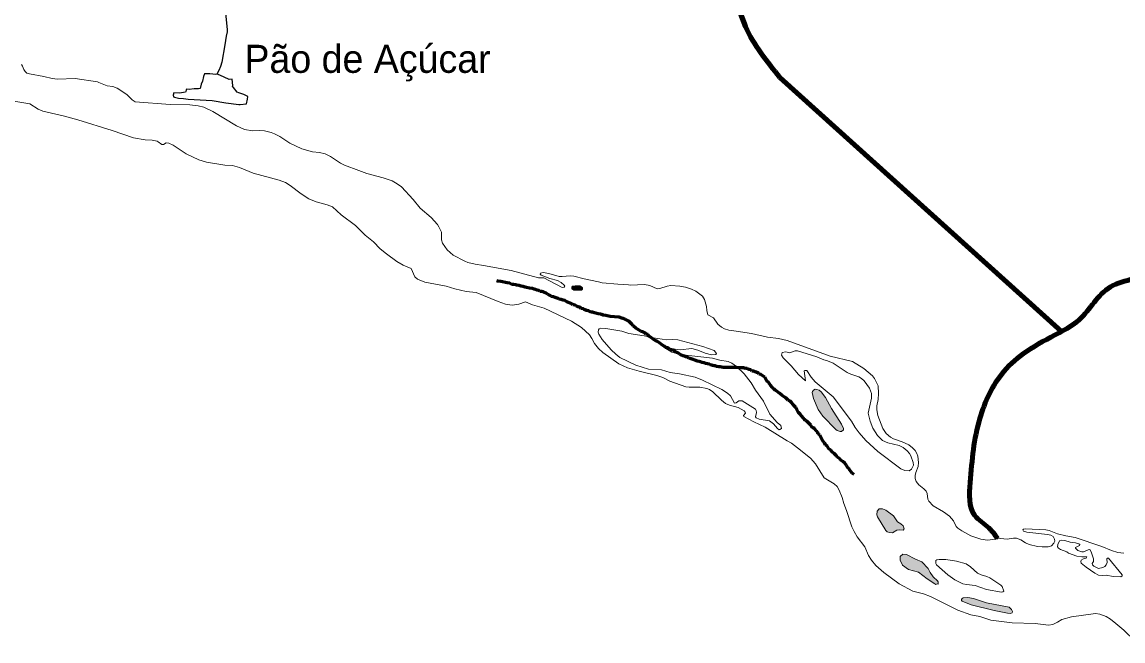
# Model space of a CAD drawing. Extents: x 553962 to 842807, y 8883888 to 9032388.
# Drawn here: x 668185 to 687800, y 8912173 to 8923199 of the extents above; entities that cross this region are included whole.
import ezdxf

# ---------------------------------------------------------------- set-up
doc = ezdxf.new("R2010")
doc.units = 0
doc.header["$LTSCALE"] = 150
doc.linetypes.add('LONG_DASH_SHORT_DASH', pattern=[9.9, 6, -1.2, 1.5, -1.2])
for name, color, linetype, lineweight in [('12', 7, 'Continuous', 25), ('21', 7, 'Continuous', 25), ('25', 7, 'Continuous', 13), ('7', 7, 'LONG_DASH_SHORT_DASH', 60), ('9', 7, 'Continuous', 90)]:
    doc.layers.add(name, color=color, linetype=linetype, lineweight=lineweight)
doc.layers.add('41', color=7, linetype='Continuous')

msp = doc.modelspace()

# ---------------------------------------------------------------- hatches: boundary and pattern name
at = {"layer": '25'}
for points in [[(678121.8, 8918499.9), (678099.7, 8918499.9), (678072.1, 8918499.9), (678038.9, 8918499.9), (677994.7, 8918494.3), (677978.1, 8918477.8), (677983.7, 8918444.6), (678016.8, 8918422.5), (678066.5, 8918422.5), (678116.3, 8918422.5), (678155, 8918422.5), (678171.5, 8918439.1), (678171.5, 8918466.7), (678155, 8918483.3)], [(682604.9, 8916312), (682500, 8916511.3), (682424.9, 8916610.1), (682387.8, 8916643), (682346.5, 8916655.7), (682313.7, 8916655.9), (682284.1, 8916639.2), (682267.8, 8916618.9), (682264.6, 8916598.1), (682286.2, 8916495.1), (682370.8, 8916295.4), (682452, 8916180.6), (682682.3, 8915939.4), (682710.5, 8915920.7), (682762.8, 8915903.1), (682787.5, 8915903.3), (682820.9, 8915934.7), (682822.2, 8915960.7), (682782.3, 8916035.7)], [(683709.3, 8914405), (683574.2, 8914502), (683516.6, 8914528.7), (683457.4, 8914527.2), (683418.7, 8914483.7), (683414.6, 8914420.9), (683429.2, 8914383.2), (683574.4, 8914143.4), (683597.8, 8914119.4), (683640.1, 8914102.8), (683692.2, 8914096.8), (683770.1, 8914144), (683819.7, 8914152.4), (683882.6, 8914149.6), (683901.7, 8914170.6), (683886.4, 8914221.5), (683842.4, 8914260.9), (683781.1, 8914292.7)], [(684216.8, 8913584.3), (684103.4, 8913631), (683942.8, 8913711.1), (683879, 8913719.3), (683833.1, 8913679.4), (683832.7, 8913611.9), (683872.8, 8913524.7), (683976.9, 8913444.7), (684155.5, 8913399.4), (684309.6, 8913279.2), (684446.1, 8913188.8), (684467.9, 8913181.4), (684490.8, 8913190.7), (684508, 8913183.8), (684504.9, 8913225.4), (684495.5, 8913246.4), (684419.5, 8913316.4), (684367.1, 8913390.6), (684326.4, 8913465.8)], [(685774, 8912773.5), (685370.1, 8912853.6), (685134.1, 8912927), (685036.5, 8912944.5), (684953.6, 8912941.7), (684933.5, 8912932.2), (684922.6, 8912912.7), (684923.1, 8912894.9), (684932.9, 8912881.6), (685095.4, 8912818.3), (685504, 8912714.1), (685740.3, 8912666.2), (685795.8, 8912662.8), (685827.4, 8912675.2), (685832.7, 8912696.2), (685816.4, 8912732)]]:
    msp.add_hatch(color=256, dxfattribs=at).paths.add_polyline_path(points)

# ---------------------------------------------------------------- linework, layer by layer
at = {"layer": '12'}
for points in [[(672095.5, 8924466.4), (672118.8, 8924306.3), (672118.5, 8924278.5), (672104, 8924223.3), (672070.6, 8924145.4), (672047.1, 8924105), (671951.4, 8923978.3), (671897.8, 8923887.3), (671849.3, 8923755.3), (671827.1, 8923657.7), (671813, 8923357.8), (671840.2, 8923069), (671838.2, 8923027.3), (671822.3, 8922948), (671796.6, 8922795.7)], [(671796.6, 8922795.7), (671743.5, 8922481.6), (671721, 8922405.8), (671692.6, 8922335.7), (671657.6, 8922270.9)]]:
    msp.add_lwpolyline(points, dxfattribs=at)
at = {"layer": '21'}
msp.add_lwpolyline([(672070.8, 8921729.3), (672183.6, 8921744.1), (672204.3, 8921823.7), (672205.8, 8921869.8), (672137.9, 8921906.6), (672045.5, 8921936.8), (672015.8, 8921950.8), (671951.1, 8922034), (671936.7, 8922041.8), (671940.3, 8922071), (671928.8, 8922182.7), (671874.6, 8922176.6), (671712.4, 8922251.7), (671659.2, 8922270.3), (671636.6, 8922261.5), (671534.1, 8922275.4), (671438.6, 8922277.6), (671419.5, 8922227.5), (671398.3, 8922143), (671378.3, 8922092.9), (671356.9, 8922015.4), (671328.1, 8922006.3), (671250.4, 8922007.9), (671162.4, 8921997.4), (671116.6, 8922002), (671109.5, 8921989.5), (671105, 8921961.4), (671096.8, 8921948), (670990.1, 8921931.4), (670891.9, 8921937.6), (670878.8, 8921896.3), (670882.6, 8921866.1), (670900, 8921857.8), (670970.5, 8921845.4), (671059.8, 8921839.3), (671147.8, 8921823.2), (671572.8, 8921799.1), (671817.6, 8921756.7), (672050.9, 8921730.4)], close=True, dxfattribs=at)
at = {"layer": '25'}
for points in [[(668175.3, 8922440.9), (668193.4, 8922414.2), (668215.8, 8922353.1), (668240.8, 8922316.8), (668270.3, 8922290.6), (668317.3, 8922273.5), (668576.3, 8922231.4), (668724.7, 8922190.8), (668817.5, 8922180.4), (669130.5, 8922192.7), (669530, 8922132.2)], [(670613, 8921062.4), (670594.6, 8921075.1), (670505.7, 8921092.1), (670378.9, 8921097.7), (670172.5, 8921136.1), (669790.2, 8921268), (669181.6, 8921455.5), (668940.4, 8921522.2), (668553.3, 8921609.1), (668470.6, 8921646), (668322.8, 8921739.3), (667855.1, 8921816.8), (666980.9, 8921915.9), (665565.9, 8922078.1), (665402.5, 8922087.8), (665227.8, 8922071.5), (665027.5, 8922015.6), (664640.9, 8921845.5), (664531.1, 8921815.4)], [(669530, 8922132.2), (669551.5, 8922120.6), (669703.5, 8922065.4), (669805.2, 8922048.5), (669880.3, 8922022.2), (670051.3, 8921908.8), (670147.5, 8921810.8), (670198.9, 8921779.1), (670825.1, 8921729), (671173.4, 8921726.6), (671321.6, 8921707.8), (671424.1, 8921682), (671582.7, 8921606.9), (672004.6, 8921350.8), (672150.9, 8921284.8), (672299, 8921260.5), (672419, 8921266.9), (672503.5, 8921262.1), (672626.2, 8921231.8), (672681.9, 8921209.8), (672776.3, 8921157.4), (672954.4, 8921040.4), (673169, 8920938.3), (673363.4, 8920887.3), (673485, 8920874.1), (673583.2, 8920848.3), (673683.5, 8920804.3), (673860.5, 8920685.6), (673931.7, 8920649.3), (674185.8, 8920553)], [(674298.5, 8919404.1), (674291.8, 8919409.6), (674126, 8919575.4), (673873, 8919765.1), (673715.5, 8919905.3), (673623, 8919941.7), (673428.6, 8919993.5), (673296.8, 8920049), (673159.2, 8920137.6), (672965, 8920287.3), (672880.8, 8920337.6), (672764.4, 8920379.9), (672301.8, 8920503.9), (672059.4, 8920609.5), (671934.4, 8920643.4), (671799.8, 8920650.2), (671472.2, 8920703.7), (671336.9, 8920745), (671109.4, 8920850.7), (670878.6, 8921005.6), (670802.7, 8921042.5), (670751.6, 8921047.3), (670704.9, 8921020.2), (670678.6, 8921017.5), (670613, 8921062.4)], [(674185.8, 8920553), (674331.2, 8920497.9), (674621.4, 8920420.9), (674779.7, 8920369.3), (674871.4, 8920317.9), (674944.3, 8920262), (675153.1, 8920035), (675278.2, 8919884.7), (675471.8, 8919715.9), (675585, 8919594.2), (675613.6, 8919553.2), (675656.7, 8919458.2), (675661.4, 8919317.4), (675675.3, 8919257.8), (675757.5, 8919139.9), (675867.5, 8919047.4), (676076.8, 8918937.9), (676128.1, 8918918.2), (676257.4, 8918887.3), (676406.6, 8918860.2)], [(681818.1, 8915736.8), (681425.2, 8915979.8), (681222.6, 8916074.7), (681046.9, 8916174.6), (681037.6, 8916191.5), (681077.1, 8916231.5), (681069.9, 8916251.6), (681048.6, 8916272.8), (680945.8, 8916329.8), (680790.6, 8916373.3), (680721.3, 8916405.2), (680645.7, 8916462.9), (680494.3, 8916609.8), (680432, 8916649.9), (680383.3, 8916669.5), (680263.9, 8916694.5), (680070.5, 8916694.2), (680014.4, 8916702), (679728.1, 8916803.7), (679599.7, 8916864.4), (679494.1, 8916904.4), (679183.1, 8916978), (678970.2, 8917037.8), (678820.7, 8917111.4), (678532.7, 8917311.3), (678456, 8917383.8), (678383.1, 8917469.9), (678338.7, 8917561.6), (678294.1, 8917624), (678150.8, 8917757.7), (677973.1, 8917871.9), (677487.9, 8918104.1), (677281.9, 8918159.9), (677153.7, 8918215.1), (677037.8, 8918171.3), (676918, 8918157), (676801.9, 8918174.5), (676667.5, 8918220.7), (676277.6, 8918381.7), (676099, 8918399.2), (675895.4, 8918446.5), (675739.5, 8918492.1), (675362.3, 8918567.1), (675228.4, 8918616), (675184.7, 8918661.3), (675115.9, 8918805.8), (674978.6, 8918869.4), (674860.2, 8918934.9), (674677.5, 8919067.2), (674567.5, 8919159.4), (674447.6, 8919281.5), (674298.5, 8919404.1)], [(676406.6, 8918860.2), (676902.1, 8918770.1), (677144.9, 8918707)], [(677144.9, 8918707), (677387.7, 8918643.9), (677479.7, 8918643.7), (677807.2, 8918472.7), (677846.8, 8918474.7), (677858.5, 8918492.6), (677847.1, 8918512.3), (677791.3, 8918560.8), (677728, 8918593.3), (677591, 8918627.5), (677431.5, 8918690.2), (677417.9, 8918704.6), (677419.8, 8918723.9), (677467.7, 8918734.3), (677573, 8918719.1), (677754.5, 8918668.8), (677809.8, 8918666), (677950.6, 8918679.4), (678015.6, 8918673.9), (678201.6, 8918623.4), (678458.3, 8918568.7)], [(678458.3, 8918568.7), (678523.8, 8918554.7), (678798.8, 8918527.6), (678989.1, 8918516.6)], [(678989.1, 8918516.6), (679028.7, 8918514.3), (679274.2, 8918524.4), (679370.3, 8918504.3), (679498.9, 8918447.1), (679546, 8918450), (679679.3, 8918495.6), (679746.3, 8918505.8), (679902.1, 8918494.5), (680007.6, 8918474.6), (680113.5, 8918440.7), (680189.9, 8918405.5), (680305.8, 8918315.1), (680343.3, 8918257.1), (680379.9, 8918133), (680383.4, 8918063), (680402.5, 8917983.4), (680502.8, 8917929.2), (680579.7, 8917817.8), (680646.8, 8917765.9), (680703.4, 8917735.4), (680777.3, 8917710.3), (680908.5, 8917690.3)], [(680908.5, 8917690.3), (681178.8, 8917648.9), (681178.8, 8917648.9), (681466.4, 8917586.3), (681660.9, 8917561), (681819.1, 8917524), (682585, 8917249.1), (682980.6, 8917149.2), (683185, 8917028.5), (683336.3, 8916896.5), (683373.2, 8916850.2), (683438.1, 8916716.7), (683446.5, 8916578.6), (683436.2, 8916473.2), (683412.3, 8916362.4), (683413.5, 8916288.2), (683432.7, 8916191.5), (683521.7, 8915959.8), (683583.7, 8915866.4), (683658.1, 8915805.7), (683712.5, 8915774.1), (683868, 8915721.3), (683982.8, 8915668.3), (684052.7, 8915615.1), (684096.7, 8915566.3), (684127.5, 8915511.8), (684143.1, 8915466.3), (684159.4, 8915351.3), (684151.8, 8915280.7), (684110.2, 8915174.9), (684097.4, 8915119.6), (684096.5, 8915064.6), (684118.2, 8915014.1), (684161.6, 8914954.8), (684253, 8914886), (684293.4, 8914843.8), (684308.7, 8914798.6), (684321.4, 8914701.7), (684339.5, 8914660.7), (684417.2, 8914578.7), (684602, 8914472.5), (684706.8, 8914393.8), (684779.7, 8914311.4), (684828.5, 8914210.6), (684857.8, 8914180.7), (684926.8, 8914132.4), (685086.6, 8914045.6), (685266, 8913984.7), (685385.2, 8913971.2), (685618.2, 8913999), (685737.3, 8913986.7), (685851.2, 8914003.1), (685905.5, 8914002.4), (685982.6, 8913974.4), (686061.4, 8913923.8), (686127.1, 8913893.3), (686275.3, 8913854.7), (686360.8, 8913847.2), (686468.9, 8913849.9), (686529, 8913869.3), (686569.5, 8913916.1), (686584, 8913950.7), (686580.3, 8913987.9), (686555.9, 8914031.7), (686515.6, 8914058.2), (686455.7, 8914071.3), (686086.4, 8914109.2), (686030, 8914128.5), (686014.9, 8914150.2), (686030.2, 8914166.6), (686061.2, 8914172.7), (686426.8, 8914155.2), (686487.4, 8914141.3), (686636.2, 8914082.7), (686780.2, 8914045.5), (686947.2, 8914014.8), (687423.4, 8913857.4), (687593.3, 8913785.8), (687709.9, 8913748.1), (687815.5, 8913739.4)], [(682000.3, 8915611.7), (681893.5, 8915696.4), (681818.1, 8915736.8)], [(685250.1, 8912609.3), (685090.4, 8912640.1), (684860.6, 8912720), (684371.1, 8912965.5), (684243.4, 8913011.5), (684056.1, 8913062), (683813.3, 8913188.5), (683538.3, 8913393.8), (683397.8, 8913518.5), (683317.8, 8913609.8), (683267.2, 8913698.5), (683200.5, 8913852), (683066.1, 8914030.6), (683008, 8914123.3), (682972.2, 8914204.3), (682876.7, 8914499.8), (682824.4, 8914623.4), (682796, 8914726.4), (682745.7, 8914861.4), (682705.5, 8914922.4), (682654, 8914970.7), (682479.2, 8915081.6), (682322.4, 8915329.9), (682232.1, 8915427.7), (682000.3, 8915611.7)], [(687672.6, 8912486.6), (687578.1, 8912564.2), (687503.2, 8912608.6), (687390.3, 8912648.4), (687308, 8912659.7), (686885.5, 8912605), (686710.6, 8912557.1), (686635.4, 8912508.5), (686551.6, 8912466.9), (686470.3, 8912454.8), (686234, 8912481.7), (685823.7, 8912494.5), (685446.3, 8912545), (685250.1, 8912609.3)], [(688008.3, 8912172.8), (687817.2, 8912367.8), (687672.6, 8912486.6)]]:
    msp.add_lwpolyline(points, dxfattribs=at)
for points in [[(678121.8, 8918499.9), (678099.7, 8918499.9), (678072.1, 8918499.9), (678038.9, 8918499.9), (677994.7, 8918494.3), (677978.1, 8918477.8), (677983.7, 8918444.6), (678016.8, 8918422.5), (678066.5, 8918422.5), (678116.3, 8918422.5), (678155, 8918422.5), (678171.5, 8918439.1), (678171.5, 8918466.7), (678155, 8918483.3)], [(681051.6, 8916931.9), (680917.2, 8917059.9), (680829.5, 8917121.2), (680764.3, 8917152.8), (680618.1, 8917176), (680486.7, 8917212.2), (679908, 8917275.5), (679762, 8917317), (679635.4, 8917396.8), (679910.2, 8917356.6), (680118, 8917385), (680224.5, 8917353.5), (680354.4, 8917300.2), (680468.1, 8917272.3), (680544.4, 8917273.7), (680558.6, 8917291.6), (680515, 8917345.8), (680314, 8917417.1), (679871.3, 8917537.1), (679776.1, 8917543.1), (679665.5, 8917539.2), (679433.9, 8917573.7), (679267.9, 8917609.1), (678996.5, 8917647.8), (678870.4, 8917690.1), (678589.1, 8917741.1), (678498, 8917744.3), (678469.7, 8917732.7), (678455.1, 8917717), (678451.8, 8917673.4), (678458.9, 8917639.2), (678523.3, 8917543), (678679.2, 8917360), (678761.9, 8917279.4), (678835.3, 8917221.6), (679118.2, 8917086.7), (679346.3, 8917013.9), (679576.6, 8917001.6), (679730.2, 8916958.4), (679899.8, 8916930.5), (680176.7, 8916871.1), (680311.5, 8916821.6), (680651, 8916653.5), (680752.3, 8916589.8), (680805.3, 8916538.2), (680876.6, 8916411.5), (680909.3, 8916413.3), (680957.8, 8916448.8), (681016.5, 8916451.2), (681252.3, 8916299.6), (681267.3, 8916278.3), (681272.5, 8916243.6), (681254.2, 8916164.9), (681262.6, 8916146.7), (681320.4, 8916124.1), (681503.1, 8916094), (681572.9, 8916043.7), (681643.2, 8915956.4), (681671.9, 8915935.7), (681689.5, 8915938.5), (681714.4, 8915957.7), (681702.9, 8916012.5), (681637.7, 8916065.1), (681506.7, 8916216.1), (681398.2, 8916446.9), (681252.7, 8916642.9), (681172.9, 8916771.4)], [(683098.8, 8915878.5), (683218, 8915745.7), (683431.3, 8915549.3), (683842.3, 8915241.8), (683914.8, 8915211.4), (683988.1, 8915206.1), (684032.5, 8915231.8), (684070.1, 8915304), (684063.1, 8915352.3), (684022, 8915472.5), (683998.8, 8915515.4), (683957.9, 8915563.1), (683881.6, 8915617.7), (683813.4, 8915653.2), (683609.3, 8915703.3), (683514, 8915743.9), (683424.3, 8915831.4), (683340.7, 8915966.9), (683294.1, 8916091.3), (683261.6, 8916230.6), (683318.9, 8916497.7), (683318.9, 8916580.9), (683285.7, 8916678.7), (683188.7, 8916805.8), (683140.2, 8916850.4), (683094.9, 8916876.6), (682950.1, 8916924.1), (682886.8, 8916955.4), (682635, 8917119.5), (682537.5, 8917164.5), (682468.1, 8917183.6), (682346, 8917233.6), (681999.5, 8917342.7), (681956.9, 8917341.8), (681867.4, 8917308.4), (681794.8, 8917322), (681728.3, 8917312.8), (681716.4, 8917267.4), (681747.4, 8917215.7), (681890.3, 8917076.4), (682019, 8916922.4), (682142.9, 8916807.4), (682119.7, 8916983.6), (682130.7, 8916993.2), (682166.1, 8916989.6), (682243.8, 8916875.1), (682318.3, 8916790), (682638.3, 8916523.7), (682962.6, 8916089.6), (683031.4, 8915973.4)], [(682604.9, 8916312), (682500, 8916511.3), (682424.9, 8916610.1), (682387.8, 8916643), (682346.5, 8916655.7), (682313.7, 8916655.9), (682284.1, 8916639.2), (682267.8, 8916618.9), (682264.6, 8916598.1), (682286.2, 8916495.1), (682370.8, 8916295.4), (682452, 8916180.6), (682682.3, 8915939.4), (682710.5, 8915920.7), (682762.8, 8915903.1), (682787.5, 8915903.3), (682820.9, 8915934.7), (682822.2, 8915960.7), (682782.3, 8916035.7)], [(683709.3, 8914405), (683574.2, 8914502), (683516.6, 8914528.7), (683457.4, 8914527.2), (683418.7, 8914483.7), (683414.6, 8914420.9), (683429.2, 8914383.2), (683574.4, 8914143.4), (683597.8, 8914119.4), (683640.1, 8914102.8), (683692.2, 8914096.8), (683770.1, 8914144), (683819.7, 8914152.4), (683882.6, 8914149.6), (683901.7, 8914170.6), (683886.4, 8914221.5), (683842.4, 8914260.9), (683781.1, 8914292.7)], [(687443.6, 8913483.5), (687364, 8913464.8), (687283.6, 8913503.6), (687258.7, 8913529), (687252.7, 8913550.6), (687273.9, 8913589.9), (687272.9, 8913637.4), (687235.5, 8913761.4), (687210.7, 8913801), (687180, 8913797.9), (687098.6, 8913762.6), (687068.1, 8913761.9), (686997.5, 8913784.1), (686951.9, 8913823.7), (686956.9, 8913835.2), (687027.3, 8913874.8), (687032.2, 8913893.1), (687016.5, 8913905.2), (686955, 8913923.2), (686856.7, 8913933.6), (686763.1, 8913962.4), (686711.3, 8913970.2), (686671.7, 8913955.1), (686636.7, 8913893), (686634.3, 8913850.5), (686651.3, 8913826.2), (686686.6, 8913803.6), (686797.8, 8913758.6), (686826.7, 8913737.7), (686977.1, 8913685.5), (687067.4, 8913671.3), (687157.7, 8913671.9), (687145.8, 8913650.7), (687094.6, 8913635.5), (687057.4, 8913609.8), (687049, 8913590.4), (687053, 8913557.3), (687142.5, 8913485.2), (687296.4, 8913383.8), (687366, 8913346.6), (687434.4, 8913339.7), (687500.9, 8913346.1), (687625.9, 8913320.7), (687763.2, 8913316.8), (687784.5, 8913333.5), (687784.7, 8913354), (687540.7, 8913646.5), (687524.2, 8913648.2), (687513.1, 8913634.1), (687516.3, 8913573.8), (687502.8, 8913526.4), (687477.7, 8913499.3)], [(684216.8, 8913584.3), (684103.4, 8913631), (683942.8, 8913711.1), (683879, 8913719.3), (683833.1, 8913679.4), (683832.7, 8913611.9), (683872.8, 8913524.7), (683976.9, 8913444.7), (684155.5, 8913399.4), (684309.6, 8913279.2), (684446.1, 8913188.8), (684467.9, 8913181.4), (684490.8, 8913190.7), (684508, 8913183.8), (684504.9, 8913225.4), (684495.5, 8913246.4), (684419.5, 8913316.4), (684367.1, 8913390.6), (684326.4, 8913465.8)], [(685649.1, 8913142.2), (685623, 8913169.9), (685428.9, 8913296.7), (685375.8, 8913322.4), (685273.7, 8913349.8), (685210.9, 8913379.2), (685081.7, 8913491.8), (685006.9, 8913546.4), (684833.8, 8913593.7), (684644.2, 8913625.1), (684527.3, 8913626.6), (684481.5, 8913618.7), (684466.8, 8913605.2), (684466.2, 8913555.2), (684479.5, 8913529.9), (684680.5, 8913350.7), (684802.1, 8913263.6), (684948.9, 8913193.2), (685013.8, 8913177.3), (685166.9, 8913161.2), (685371.4, 8913092.3), (685633, 8913045.2), (685657.3, 8913046.7), (685676.3, 8913060.9)], [(685774, 8912773.5), (685370.1, 8912853.6), (685134.1, 8912927), (685036.5, 8912944.5), (684953.6, 8912941.7), (684933.5, 8912932.2), (684922.6, 8912912.7), (684923.1, 8912894.9), (684932.9, 8912881.6), (685095.4, 8912818.3), (685504, 8912714.1), (685740.3, 8912666.2), (685795.8, 8912662.8), (685827.4, 8912675.2), (685832.7, 8912696.2), (685816.4, 8912732)]]:
    msp.add_lwpolyline(points, close=True, dxfattribs=at)
at = {"layer": '7'}
for points in [[(677045, 8918504), (677001.7, 8918514.2), (676981.3, 8918516.8), (676940.6, 8918524.4), (676910.1, 8918524.4), (676869.4, 8918547.4), (676828.7, 8918555.1), (676714.1, 8918578.1), (676660.7, 8918583.2), (676646.3, 8918587.3)], [(679307.3, 8917640.1), (679279.3, 8917660.5), (679246.2, 8917678.4), (679213.1, 8917688.6), (679182.6, 8917709.1), (679152.1, 8917727), (679121.5, 8917747.4), (679075.7, 8917785.8), (679050.2, 8917819), (679024.8, 8917839.4), (678994.2, 8917872.7), (678958.6, 8917890.6), (678925.5, 8917908.4), (678892.5, 8917916.1), (678869.6, 8917923.8), (678826.3, 8917939.1), (678742.3, 8917946.8), (678666, 8917951.9), (678584.6, 8917972.3), (678538.8, 8917974.9), (678498, 8917992.8), (678452.2, 8918000.5), (678383.5, 8918020.9), (678347.9, 8918031.1), (678325, 8918031.1), (678279.2, 8918054.1), (678243.6, 8918059.2), (678202.8, 8918077.1), (678182.5, 8918092.5), (678149.4, 8918097.6), (678121.4, 8918118), (678093.4, 8918123.2), (678057.8, 8918143.6), (678029.8, 8918158.9), (677999.2, 8918158.9), (677981.4, 8918179.4), (677950.9, 8918189.6), (677920.4, 8918204.9), (677892.4, 8918212.6), (677856.7, 8918235.6), (677828.7, 8918243.3), (677790.6, 8918256.1), (677757.5, 8918263.7), (677737.1, 8918271.4), (677683.7, 8918294.4), (677653.2, 8918302.1), (677620.1, 8918309.7), (677592.1, 8918330.2), (677559, 8918345.5), (677525.9, 8918366), (677492.8, 8918381.3), (677467.4, 8918391.5), (677447, 8918396.7), (677419, 8918399.2), (677393.6, 8918417.1), (677365.6, 8918424.8), (677332.5, 8918435), (677312.1, 8918442.7), (677279.1, 8918450.3), (677225.6, 8918460.6), (677172.2, 8918470.8), (677151.8, 8918475.9), (677116.2, 8918486.1), (677080.6, 8918493.8), (677045, 8918504)], [(680338, 8917126.3), (680304.9, 8917136.5), (680271.8, 8917144.2), (680248.9, 8917149.3), (680218.4, 8917157), (680172.6, 8917174.9), (680142.1, 8917185.1), (680106.4, 8917197.9), (680086.1, 8917205.5), (680065.7, 8917208.1), (680032.6, 8917226), (680012.3, 8917236.2), (679986.8, 8917246.4), (679966.5, 8917254.1), (679935.9, 8917266.9), (679910.5, 8917277.1), (679882.5, 8917300.1), (679851.9, 8917310.3), (679816.3, 8917333.3), (679783.2, 8917353.8), (679757.8, 8917358.9), (679729.8, 8917364), (679704.3, 8917387), (679684, 8917397.2), (679663.6, 8917397.2), (679622.9, 8917425.3), (679594.9, 8917443.2), (679569.5, 8917461.1), (679541.5, 8917481.6), (679505.8, 8917509.7), (679475.3, 8917517.4), (679447.3, 8917537.8), (679421.8, 8917558.3), (679391.3, 8917578.7), (679363.3, 8917599.2), (679332.8, 8917632.4), (679307.3, 8917640.1)], [(682076.2, 8916175.4), (682050.8, 8916211.2), (682020.2, 8916241.9), (681987.1, 8916298.1), (681969.3, 8916331.4), (681936.2, 8916367.1), (681926, 8916387.6), (681895.5, 8916423.4), (681870, 8916443.8), (681836.9, 8916464.3), (681816.6, 8916482.2), (681793.7, 8916502.6), (681765.7, 8916520.5), (681730, 8916543.5), (681689.3, 8916581.9), (681663.9, 8916599.8), (681633.3, 8916620.2), (681605.3, 8916638.1), (681587.5, 8916658.5), (681564.6, 8916676.4), (681549.3, 8916696.9), (681521.3, 8916732.7), (681501, 8916753.1), (681483.1, 8916781.2), (681455.1, 8916801.7), (681434.8, 8916837.5), (681417, 8916870.7), (681368.6, 8916906.5), (681348.2, 8916921.8), (681320.2, 8916924.4), (681305, 8916944.8), (681266.8, 8916962.7), (681218.4, 8916978.1), (681190.5, 8916980.6), (681170.1, 8917001.1), (681139.6, 8917008.7), (681106.5, 8917024.1), (681073.4, 8917026.6), (681040.3, 8917036.8), (681014.9, 8917036.8), (680994.5, 8917036.8), (680958.9, 8917036.8), (680913.1, 8917041.9), (680877.5, 8917041.9), (680846.9, 8917041.9), (680816.4, 8917044.5), (680796, 8917044.5), (680765.5, 8917044.5), (680735, 8917044.5), (680714.6, 8917047.1), (680694.3, 8917047.1), (680673.9, 8917047.1), (680653.5, 8917052.2), (680623, 8917054.7), (680602.7, 8917057.3), (680564.5, 8917064.9), (680536.5, 8917072.6), (680516.1, 8917075.2), (680495.8, 8917082.8), (680475.4, 8917087.9), (680447.4, 8917093.1), (680427.1, 8917103.3), (680399.1, 8917108.4), (680368.5, 8917118.6), (680338, 8917126.3)], [(683007.9, 8915140.2), (682972.3, 8915163.2), (682951.9, 8915193.9), (682934.1, 8915214.3), (682916.2, 8915247.6), (682890.8, 8915262.9), (682873, 8915296.1), (682842.4, 8915342.1), (682811.9, 8915372.8), (682773.7, 8915395.8), (682750.8, 8915426.5), (682712.6, 8915444.4), (682689.7, 8915475.1), (682656.6, 8915513.4), (682626.1, 8915533.8), (682593, 8915572.2), (682557.3, 8915595.2), (682537, 8915636.1), (682501.3, 8915664.2), (682483.5, 8915707.7), (682450.4, 8915733.2), (682399.5, 8915838), (682371.5, 8915863.6), (682356.2, 8915899.4), (682328.2, 8915919.8), (682305.3, 8915958.2), (682262.1, 8915978.6), (682236.6, 8916016.9), (682201, 8916052.7), (682170.4, 8916086), (682142.4, 8916098.8), (682124.6, 8916119.2), (682106.8, 8916139.7), (682076.2, 8916175.4)]]:
    msp.add_lwpolyline(points, dxfattribs=at)
at = {"layer": '9'}
msp.add_line((686702.4, 8917687.5), (681689.3, 8922210.8), dxfattribs=at)
for points in [[(681689.3, 8922210.8), (681075.2, 8923117.8), (680840, 8924458.2), (680832.7, 8925926.8), (680750.4, 8927167), (681049, 8928410), (681805.8, 8929453.8), (682463.2, 8930066.4), (683146.5, 8930577.9), (683955, 8931444.8)], [(685563.3, 8914000.1), (685411.9, 8914186), (685156.8, 8914412), (685077.7, 8914993.8), (685249.9, 8916134.6), (685677.5, 8916973.4), (686082.1, 8917330.9), (686664.7, 8917664.4), (687019.1, 8917894.9), (687575, 8918481.4), (688360.8, 8918816.4), (688404.9, 8918868.1)]]:
    msp.add_spline(points, degree=3, dxfattribs=at)

# ---------------------------------------------------------------- texts
at = {"layer": '41'}
msp.add_text('Pão de Açúcar', height=500, dxfattribs=at).set_placement((672147.8, 8922293.7))

doc.saveas('drawing.dxf')
